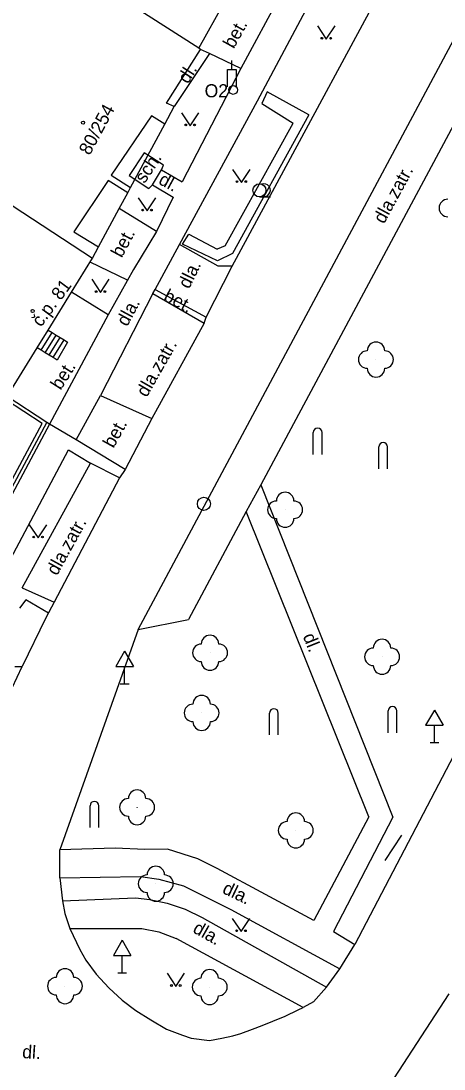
# Model space of a CAD drawing. Extents: x -577457 to -568404, y -1208466 to -1201387.
# Drawn here: x -568808.3 to -568784.2, y -1203925.8 to -1203865.9 of the extents above; entities that cross this region are included whole.
import ezdxf

# ---------------------------------------------------------------- set-up
doc = ezdxf.new("R2010")
doc.units = 0
for name, color, linetype in [('BUDOVY_MĚŘ', 7, 'Continuous'), ('BUDOVY_NEMĚŘ', 7, 'Continuous'), ('MAP_ZN_BP', 7, 'Continuous'), ('POMOC_POPIS', 7, 'Continuous'), ('ROZHRANÍ_PLOCH', 7, 'Continuous'), ('ZELEŇ', 7, 'Continuous'), ('ZN_BUDOV', 7, 'Continuous'), ('ZN_DOPLŇKOVÉ', 7, 'Continuous'), ('ZN_KULTUR', 7, 'Continuous'), ('Č_POPIS_ORIENT', 7, 'Continuous')]:
    doc.layers.add(name, color=color, linetype=linetype)

msp = doc.modelspace()

# ---------------------------------------------------------------- linework, layer by layer
at = {"layer": 'BUDOVY_MĚŘ'}
for points in [[(-568798.17, -1203867.41), (-568796.69, -1203864.78)], [(-568800.11, -1203871.75), (-568799.57, -1203870.75), (-568800, -1203870.56), (-568798.06, -1203867.48)], [(-568798.06, -1203867.48), (-568798.17, -1203867.41)], [(-568800.11, -1203871.75), (-568800.87, -1203871.28), (-568803.17, -1203874.68), (-568802.06, -1203875.37)], [(-568802.06, -1203875.37), (-568800.11, -1203871.75)], [(-568802.22, -1203875.68), (-568803.35, -1203874.98), (-568805.3, -1203877.91), (-568803.89, -1203878.78)], [(-568802.22, -1203875.68), (-568802.06, -1203875.37)], [(-568802.71, -1203876.58), (-568802.22, -1203875.68)], [(-568803.89, -1203878.78), (-568802.71, -1203876.58)], [(-568804.24, -1203879.42), (-568803.89, -1203878.78)], [(-568805.44, -1203881.37), (-568804.24, -1203879.42)], [(-568806.78, -1203883.54), (-568805.44, -1203881.37)], [(-568807.4, -1203884.55), (-568806.78, -1203883.54)], [(-568809.11, -1203887.33), (-568807.4, -1203884.55)]]:
    msp.add_lwpolyline(points, dxfattribs=at)
at = {"layer": 'BUDOVY_NEMĚŘ'}
msp.add_lwpolyline([(-568798.17, -1203867.41), (-568805.96, -1203862.42), (-568808.32, -1203860.83), (-568808.51, -1203861.11), (-568806.82, -1203862.26), (-568813.86, -1203873.14), (-568813.39, -1203873.43), (-568804.24, -1203879.42)], dxfattribs=at)
at = {"layer": 'MAP_ZN_BP'}
for radius in [0.375, 0.0005]:
    msp.add_circle((-568797.87, -1203893.471), radius, dxfattribs=at)
at = {"layer": 'ROZHRANÍ_PLOCH'}
for points in [[(-568801.63, -1203900.65), (-568773.42, -1203847.87)], [(-568772.3, -1203850.66), (-568794.61, -1203892.39)], [(-568794.81, -1203870.42), (-568787.72, -1203857.1)], [(-568796.25, -1203879.87), (-568784.96, -1203858.92)], [(-568791.16, -1203860.01), (-568795.76, -1203868.57)], [(-568797.55, -1203867.72), (-568799.57, -1203870.75)], [(-568797.55, -1203867.72), (-568798.06, -1203867.48)], [(-568795.76, -1203868.57), (-568797.55, -1203867.72)], [(-568795.76, -1203868.57), (-568799.12, -1203875.06)], [(-568799.27, -1203878.64), (-568794.81, -1203870.42)], [(-568765.55, -1203873.31), (-568789.25, -1203918.68)], [(-568800.29, -1203874.37), (-568799.12, -1203875.06)], [(-568800.81, -1203875.22), (-568799.62, -1203875.94)], [(-568799.62, -1203875.94), (-568800.59, -1203877.9)], [(-568800.59, -1203877.9), (-568802.71, -1203876.58)], [(-568800.59, -1203877.9), (-568801.89, -1203880.07)], [(-568800.65, -1203881.21), (-568799.27, -1203878.64)], [(-568797.05, -1203879.88), (-568799.27, -1203878.64)], [(-568802.23, -1203880.68), (-568804.38, -1203879.65)], [(-568801.89, -1203880.07), (-568803.35, -1203882.67)], [(-568797.75, -1203882.8), (-568796.25, -1203879.87)], [(-568796.25, -1203879.87), (-568797.05, -1203879.88)], [(-568803.35, -1203882.67), (-568805.44, -1203881.37)], [(-568800.79, -1203881.44), (-568803.79, -1203887.27)], [(-568800.79, -1203881.44), (-568800.65, -1203881.21)], [(-568800.79, -1203881.44), (-568797.85, -1203883.14)], [(-568800.65, -1203881.21), (-568797.75, -1203882.8)], [(-568803.35, -1203882.67), (-568806.69, -1203888.91)], [(-568797.85, -1203883.14), (-568797.75, -1203882.8)], [(-568797.85, -1203883.14), (-568800.85, -1203888.59)], [(-568807.17, -1203884.69), (-568806.55, -1203883.68)], [(-568806.94, -1203884.83), (-568806.32, -1203883.82)], [(-568806.78, -1203883.54), (-568806.55, -1203883.68)], [(-568806.71, -1203884.97), (-568806.09, -1203883.96)], [(-568806.55, -1203883.68), (-568806.32, -1203883.82)], [(-568806.32, -1203883.82), (-568806.09, -1203883.96)], [(-568806.09, -1203883.96), (-568805.86, -1203884.1)], [(-568807.17, -1203884.69), (-568807.4, -1203884.55)], [(-568805.86, -1203884.1), (-568805.67, -1203884.22), (-568806.26, -1203885.25), (-568806.48, -1203885.11)], [(-568806.48, -1203885.11), (-568805.86, -1203884.1)], [(-568806.94, -1203884.83), (-568807.17, -1203884.69)], [(-568806.71, -1203884.97), (-568806.94, -1203884.83)], [(-568806.48, -1203885.11), (-568806.71, -1203884.97)], [(-568805.17, -1203889.82), (-568803.79, -1203887.27)], [(-568803.79, -1203887.27), (-568800.85, -1203888.59)], [(-568806.69, -1203888.91), (-568806.84, -1203888.82)], [(-568800.85, -1203888.59), (-568802.38, -1203891.5)], [(-568806.69, -1203888.91), (-568811.46, -1203897.81), (-568814.36, -1203895.94)], [(-568805.17, -1203889.82), (-568806.69, -1203888.91)], [(-568802.38, -1203891.5), (-568805.17, -1203889.82)], [(-568809.94, -1203898.5), (-568805.61, -1203890.38)], [(-568805.61, -1203890.38), (-568804.36, -1203891.15)], [(-568808.26, -1203898.28), (-568804.36, -1203891.15)], [(-568802.69, -1203891.99), (-568804.36, -1203891.15)], [(-568802.38, -1203891.5), (-568802.69, -1203891.99)], [(-568802.69, -1203891.99), (-568806.43, -1203899.1)], [(-568794.61, -1203892.39), (-568795.45, -1203893.91)], [(-568794.61, -1203892.39), (-568787.08, -1203911.4)], [(-568795.45, -1203893.91), (-568798.76, -1203900.09)], [(-568788.44, -1203911.38), (-568795.45, -1203893.91)], [(-568808.26, -1203898.28), (-568806.43, -1203899.1)], [(-568808.05, -1203898.96), (-568808.41, -1203899.43)], [(-568806.76, -1203899.72), (-568808.05, -1203898.96)], [(-568806.43, -1203899.1), (-568806.9, -1203899.99)], [(-568806.9, -1203899.99), (-568808.26, -1203902.78)], [(-568801.63, -1203900.65), (-568798.76, -1203900.09)], [(-568801.63, -1203900.65), (-568806.1, -1203913.27)], [(-568809.11, -1203904.6), (-568808.26, -1203902.78)], [(-568808.67, -1203902.78), (-568808.26, -1203902.78)], [(-568788.44, -1203911.38), (-568791.59, -1203917.31)], [(-568787.08, -1203911.4), (-568790.47, -1203917.93)], [(-568786.58, -1203912.42), (-568787.54, -1203913.87)], [(-568806.11, -1203914.86), (-568806.1, -1203913.27)], [(-568802.95, -1203913.16), (-568806.1, -1203913.27)], [(-568801.25, -1203913.25), (-568802.95, -1203913.16)], [(-568799.96, -1203913.23), (-568801.25, -1203913.25)], [(-568798.21, -1203913.77), (-568799.96, -1203913.23)], [(-568797.11, -1203914.33), (-568798.21, -1203913.77)], [(-568791.59, -1203917.31), (-568797.11, -1203914.33)], [(-568806.11, -1203914.86), (-568801.5, -1203914.78)], [(-568806.11, -1203914.86), (-568805.96, -1203916.17)], [(-568801.5, -1203914.78), (-568800.45, -1203914.94)], [(-568800.45, -1203914.94), (-568799.04, -1203915.32)], [(-568799.04, -1203915.32), (-568796.34, -1203916.67)], [(-568805.96, -1203916.17), (-568801.78, -1203916.01)], [(-568805.96, -1203916.17), (-568805.81, -1203916.91)], [(-568801.78, -1203916.01), (-568800.97, -1203916.1)], [(-568800.97, -1203916.1), (-568799.97, -1203916.31)], [(-568799.97, -1203916.31), (-568798.95, -1203916.66)], [(-568805.81, -1203916.91), (-568805.53, -1203917.77)], [(-568798.95, -1203916.66), (-568797.98, -1203917.14)], [(-568796.34, -1203916.67), (-568790.1, -1203920.06)], [(-568797.98, -1203917.14), (-568790.86, -1203921.12)], [(-568805.53, -1203917.77), (-568801.87, -1203917.76)], [(-568805.53, -1203917.77), (-568804.97, -1203918.96)], [(-568801.87, -1203917.76), (-568801.41, -1203917.77)], [(-568801.41, -1203917.77), (-568800.44, -1203917.96)], [(-568800.44, -1203917.96), (-568799.46, -1203918.34)], [(-568790.47, -1203917.93), (-568789.25, -1203918.68)], [(-568792.19, -1203922.27), (-568799.46, -1203918.34)], [(-568790.1, -1203920.06), (-568789.25, -1203918.68)], [(-568804.97, -1203918.96), (-568804.61, -1203919.58)], [(-568804.61, -1203919.58), (-568804.02, -1203920.38)], [(-568804.02, -1203920.38), (-568803.31, -1203921.16)], [(-568790.86, -1203921.12), (-568790.1, -1203920.06)], [(-568803.31, -1203921.16), (-568802.54, -1203921.86)], [(-568790.86, -1203921.12), (-568791.6, -1203921.95)], [(-568788.05, -1203927.95), (-568783.86, -1203921.5)], [(-568802.54, -1203921.86), (-568801.76, -1203922.45)], [(-568793.23, -1203922.78), (-568792.48, -1203922.42)], [(-568792.48, -1203922.42), (-568792.19, -1203922.27)], [(-568791.6, -1203921.95), (-568792.19, -1203922.27)], [(-568801.76, -1203922.45), (-568800.9, -1203922.99)], [(-568800.9, -1203922.99), (-568800.01, -1203923.51)], [(-568793.93, -1203923.06), (-568793.23, -1203922.78)], [(-568800.01, -1203923.51), (-568799.1, -1203923.86)], [(-568795.77, -1203923.76), (-568795.1, -1203923.51)], [(-568795.1, -1203923.51), (-568794.55, -1203923.3)], [(-568794.55, -1203923.3), (-568793.93, -1203923.06)], [(-568799.1, -1203923.86), (-568798.6, -1203924.04)], [(-568798.6, -1203924.04), (-568797.55, -1203924.16)], [(-568797.55, -1203924.16), (-568796.84, -1203924.04)], [(-568796.84, -1203924.04), (-568796.22, -1203923.9)], [(-568796.22, -1203923.9), (-568795.77, -1203923.76)]]:
    msp.add_lwpolyline(points, dxfattribs=at)
at = {"layer": 'ZELEŇ'}
for points in [[(-568794.26, -1203869.91), (-568794.56, -1203870.58)], [(-568791.87, -1203871.23), (-568794.26, -1203869.91)], [(-568794.56, -1203870.58), (-568792.78, -1203871.7)], [(-568791.87, -1203871.23), (-568796.23, -1203879.16)], [(-568796.65, -1203878.71), (-568792.78, -1203871.7)], [(-568799.09, -1203878.62), (-568798.74, -1203878.04)], [(-568798.74, -1203878.04), (-568797.12, -1203878.9)], [(-568797.09, -1203879.58), (-568799.09, -1203878.62)], [(-568796.65, -1203878.71), (-568797.12, -1203878.9)], [(-568796.23, -1203879.16), (-568797.09, -1203879.58)]]:
    msp.add_lwpolyline(points, dxfattribs=at)
for centre in [(-568788.04, -1203885.22), (-568793.23, -1203893.81), (-568797.52, -1203901.99), (-568787.69, -1203902.22), (-568798, -1203905.43), (-568801.69, -1203910.83), (-568792.62, -1203912.15), (-568800.62, -1203915.2), (-568805.81, -1203921.06), (-568797.54, -1203921.11)]:
    msp.add_circle(centre, 0.0005, dxfattribs=at)
for centre, start, end in [((-568783.93, -1203876.55), 89.99999, 269.99999), ((-568788.04, -1203884.72), 0, 179.99999), ((-568788.54, -1203885.22), 89.99999, 269.99999), ((-568787.54, -1203885.22), 270, 89.99999), ((-568788.04, -1203885.72), 179.99999, 359.99999), ((-568793.23, -1203893.31), 0, 179.99999), ((-568793.73, -1203893.81), 89.99999, 269.99999), ((-568792.73, -1203893.81), 270, 89.99999), ((-568793.23, -1203894.31), 179.99999, 359.99999), ((-568797.52, -1203901.49), 0, 179.99999), ((-568787.69, -1203901.72), 0, 179.99999), ((-568798.02, -1203901.99), 89.99999, 269.99999), ((-568797.02, -1203901.99), 270, 89.99999), ((-568788.19, -1203902.22), 89.99999, 269.99999), ((-568787.19, -1203902.22), 270, 89.99999), ((-568797.52, -1203902.49), 179.99999, 359.99999), ((-568787.69, -1203902.72), 179.99999, 359.99999), ((-568798, -1203904.93), 0, 179.99999), ((-568798.5, -1203905.43), 89.99999, 269.99999), ((-568797.5, -1203905.43), 270, 89.99999), ((-568798, -1203905.93), 179.99999, 359.99999), ((-568801.69, -1203910.33), 0, 179.99999), ((-568802.19, -1203910.83), 89.99999, 269.99999), ((-568801.19, -1203910.83), 270, 89.99999), ((-568801.69, -1203911.33), 179.99999, 359.99999), ((-568792.62, -1203911.65), 0, 179.99999), ((-568793.12, -1203912.15), 89.99999, 269.99999), ((-568792.12, -1203912.15), 270, 89.99999), ((-568792.62, -1203912.65), 179.99999, 359.99999), ((-568800.62, -1203914.7), 0, 179.99999), ((-568801.12, -1203915.2), 89.99999, 269.99999), ((-568800.12, -1203915.2), 270, 89.99999), ((-568800.62, -1203915.7), 179.99999, 359.99999), ((-568806.31, -1203921.06), 89.99999, 269.99999), ((-568805.81, -1203920.56), 0, 179.99999), ((-568805.31, -1203921.06), 270, 89.99999), ((-568798.04, -1203921.11), 89.99999, 269.99999), ((-568797.54, -1203920.61), 0, 179.99999), ((-568797.04, -1203921.11), 270, 89.99999), ((-568805.81, -1203921.56), 179.99999, 359.99999), ((-568797.54, -1203921.61), 179.99999, 359.99999)]:
    msp.add_arc(centre, 0.5, start, end, dxfattribs=at)
at = {"layer": 'ZN_BUDOV'}
for centre in [(-568804.78, -1203871.67), (-568807.66, -1203882.44)]:
    msp.add_circle(centre, 0.0875, dxfattribs=at)
at = {"layer": 'ZN_DOPLŇKOVÉ'}
for p, q in [((-568796.27, -1203868.62), (-568796.27, -1203868.12)), ((-568791.62, -1203890.65), (-568791.62, -1203889.4)), ((-568791.12, -1203890.65), (-568791.12, -1203889.4)), ((-568787.88, -1203891.46), (-568787.88, -1203890.21)), ((-568787.38, -1203891.46), (-568787.38, -1203890.21)), ((-568802.4, -1203901.904), (-568802.9, -1203902.77)), ((-568802.4, -1203901.904), (-568801.9, -1203902.77)), ((-568802.9, -1203902.77), (-568801.9, -1203902.77)), ((-568802.4, -1203903.77), (-568802.4, -1203902.77)), ((-568802.65, -1203903.77), (-568802.15, -1203903.77)), ((-568794.12, -1203906.69), (-568794.12, -1203905.44)), ((-568793.62, -1203906.69), (-568793.62, -1203905.44)), ((-568787.34, -1203906.56), (-568787.34, -1203905.31)), ((-568786.84, -1203906.56), (-568786.84, -1203905.31)), ((-568784.7, -1203905.264), (-568785.2, -1203906.13)), ((-568784.7, -1203905.264), (-568784.2, -1203906.13)), ((-568785.2, -1203906.13), (-568784.2, -1203906.13)), ((-568784.7, -1203907.13), (-568784.7, -1203906.13)), ((-568784.95, -1203907.13), (-568784.45, -1203907.13)), ((-568804.38, -1203911.99), (-568804.38, -1203910.74)), ((-568803.88, -1203911.99), (-568803.88, -1203910.74)), ((-568802.54, -1203918.434), (-568803.04, -1203919.3)), ((-568802.54, -1203918.434), (-568802.04, -1203919.3)), ((-568803.04, -1203919.3), (-568802.04, -1203919.3)), ((-568802.54, -1203920.3), (-568802.54, -1203919.3)), ((-568802.79, -1203920.3), (-568802.29, -1203920.3))]:
    msp.add_line(p, q, dxfattribs=at)
for points in [[(-568796.52, -1203869.62), (-568796.52, -1203868.62), (-568796.02, -1203868.62), (-568796.02, -1203869.62)], [(-568801.28, -1203873.4), (-568802.14, -1203874.69)], [(-568800.19, -1203874.11), (-568801.28, -1203873.4)], [(-568800.81, -1203875.22), (-568800.29, -1203874.37)], [(-568800.29, -1203874.37), (-568800.19, -1203874.11)], [(-568802.14, -1203874.69), (-568801.01, -1203875.44)], [(-568801.01, -1203875.44), (-568800.81, -1203875.22)], [(-568813.85, -1203895.08), (-568811.22, -1203896.52), (-568807.12, -1203888.88), (-568809.21, -1203887.5)], [(-568806.84, -1203888.82), (-568809.11, -1203887.33)], [(-568813.95, -1203895.25), (-568811.14, -1203896.79), (-568806.84, -1203888.82)]]:
    msp.add_lwpolyline(points, dxfattribs=at)
for radius in [0.25, 0.0005]:
    msp.add_circle((-568796.2, -1203869.8), radius, dxfattribs=at)
for centre in [(-568791.37, -1203889.4), (-568787.63, -1203890.21), (-568793.87, -1203905.44), (-568787.09, -1203905.31), (-568804.13, -1203910.74)]:
    msp.add_arc(centre, 0.25, 0, 179.99999, dxfattribs=at)
at = {"layer": 'ZN_KULTUR'}
msp.add_line((-568794.7, -1203875.915), (-568794.075, -1203875.915), dxfattribs=at)
for points in [[(-568791.38, -1203866.14), (-568790.88, -1203866.89), (-568790.38, -1203866.14)], [(-568799.16, -1203871.1), (-568798.66, -1203871.85), (-568798.16, -1203871.1)], [(-568796.23, -1203874.34), (-568795.73, -1203875.09), (-568795.23, -1203874.34)], [(-568801.62, -1203875.97), (-568801.12, -1203876.72), (-568800.62, -1203875.97)], [(-568804.28, -1203880.63), (-568803.78, -1203881.38), (-568803.28, -1203880.63)], [(-568807.85, -1203894.67), (-568807.35, -1203895.42), (-568806.85, -1203894.67)], [(-568796.25, -1203917.19), (-568795.75, -1203917.94), (-568795.25, -1203917.19)], [(-568799.98, -1203920.32), (-568799.48, -1203921.07), (-568798.98, -1203920.32)]]:
    msp.add_lwpolyline(points, dxfattribs=at)
for centre, radius in [((-568791.13, -1203866.84), 0.05), ((-568790.63, -1203866.84), 0.05), ((-568798.91, -1203871.8), 0.05), ((-568798.41, -1203871.8), 0.05), ((-568795.98, -1203875.04), 0.05), ((-568795.48, -1203875.04), 0.05), ((-568794.7, -1203875.54), 0.375), ((-568801.37, -1203876.67), 0.05), ((-568800.87, -1203876.67), 0.05), ((-568804.03, -1203881.33), 0.05), ((-568803.53, -1203881.33), 0.05), ((-568807.6, -1203895.37), 0.05), ((-568807.1, -1203895.37), 0.05), ((-568796, -1203917.89), 0.05), ((-568795.5, -1203917.89), 0.05), ((-568799.73, -1203921.02), 0.05), ((-568799.23, -1203921.02), 0.05)]:
    msp.add_circle(centre, radius, dxfattribs=at)
msp.add_arc((-568794.45, -1203875.54), 0.375, 249.49437, 109.04743, dxfattribs=at)

# ---------------------------------------------------------------- texts
at = {"layer": 'POMOC_POPIS'}
for s, rotation, p in [('bet.', 60.83001, (-568796.17, -1203867.48)), ('dl.', 57.4, (-568798.79, -1203869.49)), ('sch.', 55.93999, (-568801.27, -1203875.19)), ('dla.zatr.', 61.52999, (-568787.58, -1203877.5)), ('dl.', 331.39002, (-568800.52, -1203875.14)), ('bet.', 61.68, (-568802.57, -1203879.44)), ('dla.', 63.78, (-568798.72, -1203881.22)), ('bet.', 332.61002, (-568800.24, -1203881.81)), ('dla.', 61.68, (-568802.26, -1203883.37)), ('dla.zatr.', 60.34002, (-568801.14, -1203887.42)), ('bet.', 57.38, (-568806.06, -1203887.01)), ('bet.', 60.87997, (-568803.04, -1203890.33)), ('dla.zatr.', 61.09002, (-568806.27, -1203897.62)), ('dl.', 291.76999, (-568792.23, -1203901.04)), ('dla.', 334.41003, (-568796.87, -1203915.71)), ('dla.', 330.55998, (-568798.56, -1203917.95)), ('dl.', 356.35001, (-568808.27, -1203925.17))]:
    msp.add_text(s, height=0.75, rotation=rotation, dxfattribs=at).set_placement(p)
msp.add_text('O2', height=0.75, dxfattribs=at).set_placement((-568797.83, -1203870.22))
at = {"layer": 'Č_POPIS_ORIENT'}
for s, rotation, p in [('80/254', 61.68, (-568804.4, -1203873.58)), ('č.p. 81', 53.59997, (-568807.18, -1203883.4))]:
    msp.add_text(s, height=0.75, rotation=rotation, dxfattribs=at).set_placement(p)

doc.saveas('drawing.dxf')
